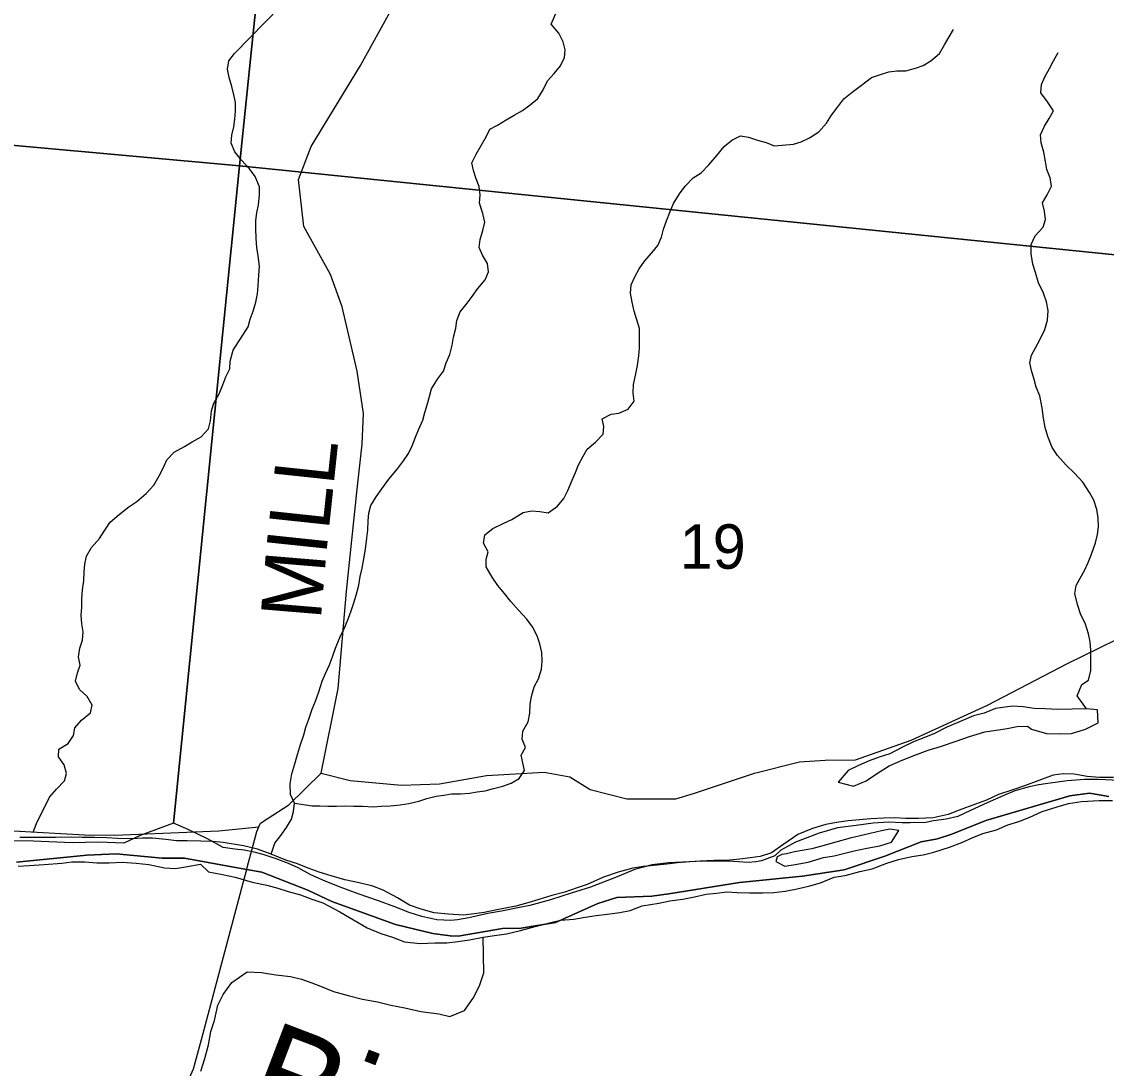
# Model space of a CAD drawing. Extents: x 1310247 to 1664935, y 284496 to 704931.
# Drawn here: x 1494175 to 1499571, y 499915 to 505125 of the extents above; entities that cross this region are included whole.
import ezdxf

# ---------------------------------------------------------------- set-up
doc = ezdxf.new("R2010")
doc.units = 0
for name, color, linetype in [('GM_X_Adjacent_County', 7, 'Continuous'), ('GM_X_City_Street', 7, 'Continuous'), ('GM_X_County', 7, 'Continuous'), ('GM_X_County_Road_Text', 7, 'Continuous'), ('GM_X_Minor_Lake_Text', 7, 'Continuous'), ('GM_X_Minor_River', 7, 'Continuous'), ('GM_X_Minor_River_Text', 7, 'Continuous'), ('GM_X_Township_Road', 7, 'Continuous'), ('GM_X_US_Location', 7, 'Continuous')]:
    doc.layers.add(name, color=color, linetype=linetype)

msp = doc.modelspace()

# ---------------------------------------------------------------- linework, layer by layer
at = {"layer": 'GM_X_Adjacent_County'}
for points in [[(1494149.2, 500941.8), (1494499.1, 500975.9), (1494646.2, 500982), (1494874.4, 500960.4), (1494986.2, 500960.6), (1495221, 500918), (1495294.9, 500904.4), (1495370.3, 500890.6), (1495598.3, 500801.7), (1495719, 500744.7), (1496035.3, 500631.5), (1496220.6, 500585.3), (1496307.2, 500574.5), (1496346.3, 500572.2), (1496568, 500610.4), (1496659.8, 500613), (1496830.9, 500640.1), (1497041.8, 500735.3), (1497136.8, 500765.4), (1497310.3, 500771), (1497394, 500782.7), (1497745.9, 500840.1), (1498059.1, 500871.5), (1498266.9, 500903.3), (1498469.5, 500970.7), (1498650, 501042.4), (1498730.9, 501057.4), (1498802.7, 501080.6), (1498971.7, 501148.6), (1499389.8, 501271.6), (1499486.8, 501284.1), (1499583.4, 501268.6)], [(1499583.4, 501268.6), (1499486.8, 501284.1), (1499389.8, 501271.6), (1498971.7, 501148.6), (1498802.7, 501080.6), (1498730.9, 501057.4), (1498650, 501042.4), (1498469.5, 500970.7), (1498266.9, 500903.3), (1498059.1, 500871.5), (1497745.9, 500840.1), (1497394, 500782.7), (1497310.3, 500771), (1497136.8, 500765.4), (1497041.8, 500735.3), (1496830.9, 500640.1), (1496659.8, 500613), (1496568, 500610.4), (1496346.3, 500572.2), (1496307.2, 500574.5), (1496220.6, 500585.3), (1496035.3, 500631.5), (1495719, 500744.7), (1495598.3, 500801.7), (1495370.3, 500890.6), (1495294.9, 500904.4), (1495221, 500918), (1494986.2, 500960.6), (1494874.4, 500960.4), (1494646.2, 500982), (1494499.1, 500975.9), (1494149.2, 500941.8)]]:
    msp.add_lwpolyline(points, dxfattribs=at)
at = {"layer": 'GM_X_City_Street'}
for points in [[(1499607.6, 501362.5), (1499537.4, 501362.2), (1499475.3, 501367.8), (1499411.3, 501379.4), (1499357.2, 501380.8), (1499306.8, 501374), (1499235.9, 501347.7), (1499164.9, 501321.5), (1499106.2, 501300.9), (1499035.4, 501278.6), (1498974.4, 501250), (1498919.7, 501229.4), (1498838.6, 501199.3), (1498783.9, 501178.6), (1498709.2, 501162.5), (1498636.8, 501158.2), (1498574.6, 501157.8), (1498518.4, 501161.2), (1498464.2, 501160.6), (1498399.9, 501156.2), (1498343.5, 501151.5), (1498287.2, 501147), (1498228.8, 501138.4), (1498176.3, 501127.7), (1498109.6, 501109.3), (1498036.6, 501079), (1497967.1, 501030.7), (1497905.7, 500988.1), (1497849, 500969.5), (1497798.7, 500962.7), (1497748.3, 500955.9), (1497681.9, 500949.6), (1497619.7, 500949.1), (1497551.4, 500946.8), (1497499.1, 500942.1), (1497438.7, 500937.6), (1497384.3, 500931), (1497319.9, 500924.6), (1497267.6, 500919.9)], [(1497683.9, 500793.2), (1497734, 500789.9), (1497796.2, 500788.4), (1497862.4, 500788.7), (1497916.7, 500789.4), (1497973, 500796), (1498033.6, 500808.5), (1498096.2, 500823), (1498148.8, 500837.7), (1498217.7, 500866), (1498272.2, 500874.7), (1498345, 500894.9), (1498405.5, 500907.4), (1498478.5, 500935.7), (1498537.2, 500954.3), (1498603.8, 500968.6), (1498660.2, 500977.2), (1498712.8, 500990), (1498791.7, 501016), (1498852.5, 501038.6), (1498903.3, 501061.4), (1498956.1, 501084.1), (1499024.8, 501102.4), (1499081.6, 501127.1), (1499136.3, 501143.8), (1499191, 501164.4), (1499252, 501193), (1499326.9, 501217.2), (1499383.5, 501233.8), (1499448, 501242.2), (1499536.4, 501248), (1499602.7, 501248.3)], [(1498538.9, 501098.5), (1498494.9, 501105.7), (1498452.5, 501096.7), (1498367.7, 501076.8), (1498297, 501060.5), (1498226.3, 501040.2), (1498161.5, 501021.8), (1498107, 501007.1), (1498020.3, 500993.2), (1497979.8, 500982.2), (1497957.7, 500978.8), (1497933.3, 500967.4), (1497926.7, 500943.5), (1497972.2, 500920.3), (1498022.6, 500929), (1498087.2, 500941.5), (1498164.1, 500963.6)], [(1498164.1, 500963.6), (1498216.5, 500972.3), (1498271, 500985), (1498317.5, 500997.8), (1498380, 501010.3), (1498444.6, 501022.7), (1498503.3, 501041.3), (1498538.9, 501098.5)], [(1497267.6, 500919.9), (1497215.2, 500911.1), (1497142.4, 500890.9), (1497069.5, 500866.7), (1496988.3, 500830.6), (1496933.6, 500811.9), (1496876.9, 500791.3), (1496812.2, 500774.9), (1496747.5, 500754.5), (1496692.8, 500737.8), (1496634.2, 500721.2), (1496581.8, 500712.5), (1496531.3, 500701.7), (1496476.8, 500691), (1496426.5, 500684.3), (1496374.1, 500677.6), (1496297.9, 500681.5), (1496227.9, 500689.3), (1496162.1, 500706.9), (1496104.4, 500726.4), (1496045.1, 500764), (1495973.8, 500801.8), (1495922.1, 500821.2), (1495854.3, 500838.9), (1495782.4, 500852.7), (1495714.7, 500872.5), (1495654.9, 500892), (1495601.3, 500911.4), (1495547.6, 500932.8), (1495489.8, 500950.2), (1495416.3, 500980.1), (1495348.8, 501005.9), (1495278.9, 501021.7), (1495177, 501038.2), (1495126.9, 501043.5), (1495066.7, 501045), (1494998.5, 501046.7), (1494946.3, 501048), (1494892.3, 501053.4), (1494826.2, 501061), (1494776, 501060.3), (1494723.8, 501057.6), (1494653.6, 501059.3), (1494599.4, 501062.7), (1494537.3, 501064.2), (1494477, 501063.7), (1494424.9, 501065), (1494344.5, 501063), (1494290.3, 501064.4), (1494236.1, 501063.7), (1494165.9, 501063.5)], [(1494158.2, 500921.3), (1494212.4, 500924), (1494286.9, 500930.2), (1494375.4, 500936), (1494425.7, 500942.7), (1494490, 500943.1), (1494550, 500937.6), (1494610.3, 500938.1), (1494674.6, 500940.5), (1494744.7, 500936.8), (1494808.8, 500929.2), (1494886.7, 500913.2), (1494940.8, 500909.8), (1494991.2, 500918.6), (1495065.8, 500930.8), (1495103.2, 500895)], [(1495103.2, 500895), (1495105, 500893.7), (1495174.9, 500879.9), (1495236.7, 500866.4), (1495322.4, 500842.2), (1495394.3, 500826.3), (1495450.1, 500810.9), (1495501.9, 500795.6), (1495561.7, 500778.1), (1495619.3, 500756.6), (1495673.1, 500739.2), (1495758.2, 500693), (1495825.4, 500653.2), (1495894.7, 500613.4), (1495962.2, 500585.6), (1496020, 500568.1), (1496079.6, 500544.6), (1496155.7, 500536.7), (1496232, 500538.8), (1496290.2, 500539.3), (1496344.6, 500546), (1496403, 500554.6), (1496471.6, 500566.9), (1496528, 500575.5), (1496586.5, 500584.1), (1496657.2, 500600.3), (1496729.9, 500620.6), (1496800.7, 500638.8), (1496855.2, 500651.5), (1496921.6, 500657.9), (1496978, 500666.5), (1497032.5, 500675.1), (1497088.8, 500681.8), (1497151.3, 500690.2), (1497201.8, 500701), (1497262.6, 500723.5), (1497345.2, 500737.5), (1497399.7, 500748.2), (1497464.2, 500756.6), (1497522.7, 500769.1), (1497581.2, 500781.7), (1497631.5, 500786.5), (1497683.9, 500793.2)]]:
    msp.add_lwpolyline(points, dxfattribs=at)
at = {"layer": 'GM_X_County'}
for points in [[(1490330.6, 510528.2), (1495825.8, 509911.6), (1495258.9, 504406.3), (1489787.4, 504902.9)], [(1495825.8, 509911.6), (1500914.6, 509372.6), (1500316.1, 503893.5), (1495258.9, 504406.3)]]:
    msp.add_lwpolyline(points, close=True, dxfattribs=at)
for points in [[(1489787.4, 504902.9), (1495258.9, 504406.3), (1494931.5, 501135.1), (1494764.4, 501074.2), (1494683.7, 501035.8), (1494559.9, 501040.1), (1494425.8, 501036.6), (1494234, 501046.2), (1494110.1, 501046.5)], [(1499666.4, 501346.2), (1499566.5, 501350.1), (1499530.6, 501352.8), (1499462.6, 501352.1), (1499376.5, 501345.7), (1499268.2, 501331.7), (1499236.2, 501326.3), (1499188, 501315.2), (1499115.6, 501296.6), (1499061.2, 501273.6), (1498978.5, 501237.1), (1498895.8, 501198.7), (1498833.3, 501167.9), (1498775, 501155), (1498710.9, 501146.2), (1498672.8, 501138.9), (1498594.7, 501136.4), (1498578.8, 501136.7), (1498554.8, 501137.1), (1498486.8, 501140.4), (1498410.8, 501135.8), (1498326.5, 501123.4), (1498234.3, 501111.2), (1498141.9, 501084.9), (1498025.1, 501041.1), (1497952.3, 501000.5), (1497921.8, 500973), (1497855.4, 500948.3), (1497827.3, 500942.8), (1497789.2, 500939.5), (1497741.3, 500942.4), (1497691.3, 500945.4), (1497531.4, 500944.4), (1497393.3, 500937), (1497311.1, 500928.5), (1497228.7, 500906.1), (1497138, 500867.8), (1497005.1, 500816.3), (1496908.5, 500786.1), (1496806, 500754), (1496703.5, 500725.9), (1496651.3, 500714.9), (1496562.9, 500696.6), (1496494.8, 500685.8), (1496400.4, 500663.6), (1496344.2, 500654.7), (1496310.2, 500651.3), (1496240.2, 500654.6), (1496166.5, 500670), (1496102.9, 500691.2), (1496031.5, 500718.5), (1495950, 500748.1), (1495848.8, 500784), (1495805.1, 500800.8), (1495765.4, 500815.5), (1495686, 500847), (1495614.6, 500878.3), (1495551.3, 500913.5), (1495503.6, 500934.4), (1495442.1, 500957.6), (1495376.5, 500978.8), (1495332.8, 500991.6), (1495282.9, 501000.5), (1495235, 501005.4), (1495177.2, 501014.5), (1495100.1, 501057.9), (1495054.5, 501078.8), (1495002.9, 501103.7), (1494931.5, 501135.1), (1495258.9, 504406.3), (1500316.1, 503893.5)]]:
    msp.add_lwpolyline(points, dxfattribs=at)
at = {"layer": 'GM_X_County_Road_Text'}
for points in [[(1495397, 501156.7), (1495503.9, 501226.7), (1495665.3, 501384.1), (1495749.5, 501805.5), (1495790.8, 502289.8), (1495844.5, 502797.9), (1495868.8, 503022), (1495875.7, 503174.2), (1495843.7, 503385.2), (1495769.5, 503705.3), (1495712.5, 503866.7), (1495578.6, 504105.7), (1495553, 504338.6), (1495616.3, 504503.8), (1495860.5, 504906.2), (1496175.9, 505478.4), (1496511.4, 506038.8), (1496867.7, 506782.3), (1497131.7, 507376.8), (1497219.9, 507662.5), (1497240.1, 507903.6)], [(1495665.3, 501384.1), (1495809, 501347.4), (1496065.2, 501324.7), (1496253.7, 501331.2), (1496487.1, 501373), (1496774.1, 501389.8), (1496902, 501365.5), (1497003, 501303.5), (1497186.6, 501256), (1497429.2, 501255.6), (1497517.9, 501282), (1497820.6, 501384.7), (1498044.2, 501440.8), (1498172.7, 501448.4), (1498323.1, 501449.7), (1498599.6, 501548.8), (1498979.8, 501722.3), (1499378.8, 501929.4), (1499702.6, 502089.8), (1500048.9, 502189.3), (1500050.6, 502189.8)], [(1495297.6, 500914.7), (1495345, 501093.3), (1495355.9, 501117.5), (1495363.8, 501135), (1495397, 501156.7)], [(1494015.9, 501103.5), (1494488.6, 501076.9), (1494638.9, 501076.1), (1495156.6, 501096.7), (1495355.9, 501117.5)], [(1494911.6, 498288.6), (1494908.1, 498463.5), (1494913.1, 498938.4), (1494899.1, 499046.9), (1494876.2, 499422.2), (1494874, 499520.4), (1494895.8, 499610.2), (1495029.9, 499912.4), (1495075.1, 500076), (1495284, 500863.2), (1495294.9, 500904.4), (1495297.6, 500914.7)]]:
    msp.add_lwpolyline(points, dxfattribs=at)
at = {"layer": 'GM_X_Minor_River'}
for points in [[(1499471.9, 501704.7), (1499329.3, 501700.2), (1499267.1, 501703.8), (1499213, 501705.1), (1499157, 501714.6), (1499104.9, 501717.9), (1499020.3, 501706), (1498963.5, 501683.3), (1498910.9, 501668.6), (1498829.8, 501634.5), (1498777, 501613.8), (1498716, 501581.2), (1498663.2, 501560.5), (1498612.5, 501539.7), (1498553.6, 501511.1), (1498494.6, 501480.5), (1498441.9, 501463.8), (1498391.3, 501445), (1498338.5, 501422.3), (1498287.7, 501397.5), (1498238, 501338.6), (1498313.7, 501318.7), (1498376.7, 501345.2), (1498427.7, 501380), (1498491, 501420.5), (1498556, 501448.9), (1498618.8, 501473.4), (1498685.7, 501497.8), (1498746.4, 501516.3), (1498823.4, 501542.5), (1498890.2, 501566.9), (1498967.1, 501589), (1499023.5, 501597.6), (1499077.9, 501606.3), (1499128.4, 501617), (1499178.6, 501617.8)], [(1499178.6, 501617.8), (1499198.3, 501603.3), (1499274, 501581.3), (1499344.2, 501579.6), (1499398.5, 501582.2), (1499467.3, 501602.5), (1499530.4, 501635.1), (1499528, 501699.3), (1499471.9, 501704.7)]]:
    msp.add_lwpolyline(points, dxfattribs=at)
at = {"layer": 'GM_X_Minor_River_Text'}
for points in [[(1495416.3, 500980.1), (1495435.2, 501035.8), (1495463.9, 501073.5), (1495492.7, 501113.1), (1495517.5, 501154.8), (1495528.1, 501192.7), (1495532.9, 501234.8), (1495513.5, 501277.2), (1495510.4, 501331.3), (1495519.3, 501381.3), (1495534.2, 501431.2), (1495547, 501477.1), (1495561.9, 501527), (1495578.7, 501574.9), (1495589.4, 501612.8), (1495604.1, 501652.7), (1495621, 501702.5), (1495637.7, 501742.3), (1495654.5, 501788.2), (1495669.5, 501842.1), (1495686.1, 501879.9), (1495706.9, 501923.7), (1495723.7, 501967.5), (1495736.4, 502005.4), (1495757.4, 502059.2), (1495782.3, 502111), (1495801.1, 502154.8), (1495813.8, 502192.7), (1495828.5, 502232.5), (1495839.2, 502270.4), (1495852, 502320.4), (1495858.8, 502362.4), (1495869.5, 502404.3), (1495878.3, 502450.3), (1495885.1, 502498.3), (1495892.1, 502554.3), (1495896.8, 502594.3), (1495899.5, 502640.4), (1495902.2, 502678.5), (1495912.9, 502716.4), (1495939.7, 502760), (1495966.4, 502799.7), (1496001.3, 502847.3), (1496044.3, 502898.7), (1496075.1, 502938.3), (1496099.8, 502976), (1496118.5, 503013.8), (1496135.2, 503055.7), (1496149.9, 503093.5), (1496170.8, 503141.3), (1496181.4, 503179.2), (1496192.1, 503217.2), (1496204.9, 503259.1), (1496213.5, 503297), (1496244.4, 503344.7), (1496273.2, 503384.3), (1496287.9, 503426.2), (1496304.7, 503468), (1496317.5, 503513.9), (1496324.2, 503553.9), (1496335, 503599.8), (1496339.6, 503637.9), (1496356.4, 503679.7), (1496387.1, 503717.3), (1496415.8, 503757), (1496444.6, 503796.6), (1496481.4, 503840.1), (1496498.2, 503879.9), (1496492.8, 503920.1), (1496467.5, 503962.6), (1496452.1, 504001), (1496456.7, 504041), (1496469.5, 504084.9), (1496480.2, 504126.8), (1496468.9, 504169.1), (1496453.7, 504221.5), (1496456.5, 504263.5), (1496451.1, 504303.7), (1496435.7, 504342.1), (1496422.4, 504384.4), (1496415, 504422.6), (1496435.8, 504464.4), (1496460.6, 504508.1), (1496485.4, 504551.8), (1496504.1, 504589.6), (1496542.5, 504609), (1496585.1, 504636.4), (1496625.6, 504659.8), (1496666.1, 504683.2), (1496704.7, 504710.7), (1496743.4, 504742.2), (1496770.2, 504785.8), (1496791, 504829.6), (1496823.7, 504867.2), (1496856.4, 504904.8), (1496875.2, 504946.6), (1496879.8, 504984.6), (1496868.5, 505024.9), (1496847.1, 505067.3), (1496809.8, 505112), (1496894.5, 505308.4)], [(1494232.5, 501091), (1494249.2, 501132.8), (1494270, 501178.6), (1494292.8, 501220.4), (1494313.6, 501264.1), (1494348.4, 501303.7), (1494389.2, 501345.1), (1494397.9, 501383.1), (1494386.5, 501425.4), (1494359.1, 501465.9), (1494359.8, 501504), (1494406.4, 501531.3), (1494433.1, 501571), (1494439.8, 501609), (1494472.5, 501648.6), (1494517.3, 501684), (1494525.9, 501721.9), (1494500.6, 501766.4), (1494463.1, 501801.1), (1494443.7, 501841.5), (1494452.4, 501883.5), (1494467.1, 501921.3), (1494457.8, 501963.6), (1494464.5, 502005.6), (1494477.2, 502045.5), (1494481.9, 502087.5), (1494474.6, 502127.7), (1494471.3, 502169.9), (1494473.9, 502209.9), (1494474.7, 502252), (1494477.4, 502296.1), (1494484.2, 502342.1), (1494486.9, 502386.2), (1494489.6, 502424.2), (1494498.3, 502464.2), (1494523.1, 502507.9), (1494561.9, 502551.4), (1494588.7, 502593.1), (1494615.5, 502632.8), (1494660.3, 502672.1), (1494709, 502709.5), (1494747.6, 502736.9), (1494794.4, 502776.3), (1494833.2, 502817.8), (1494860.1, 502863.4), (1494880.9, 502905.2), (1494897.5, 502943), (1494934.3, 502982.6), (1494984.9, 503009.8), (1495023.4, 503033.3), (1495068, 503058.6), (1495104.8, 503098.1), (1495115.5, 503138.1), (1495120.3, 503188.1), (1495131, 503226), (1495157.8, 503271.7), (1495176.7, 503317.5), (1495191.4, 503357.4), (1495210.1, 503397.2), (1495212.8, 503435.2), (1495227.7, 503489.1), (1495254.5, 503530.8), (1495279.2, 503568.5), (1495301.9, 503606.3), (1495312.6, 503644.2), (1495327.3, 503684), (1495340.1, 503728), (1495348.8, 503769.9), (1495351.5, 503810), (1495354.4, 503862.1), (1495359.1, 503908.1), (1495352, 503958.3), (1495344.6, 504000.5), (1495341.4, 504044.7), (1495340.2, 504096.8), (1495340.9, 504134.9), (1495345.5, 504173), (1495354.2, 504212.9), (1495359, 504261), (1495357.7, 504303.1), (1495336.5, 504353.5), (1495309.1, 504392.1), (1495269.7, 504434.8), (1495236.3, 504477.4), (1495216.9, 504519.8), (1495221.6, 504559.9), (1495230.4, 504601.8), (1495235, 504639.8), (1495239.7, 504679.9), (1495238.4, 504722), (1495231, 504760.2), (1495221.7, 504802.5), (1495208.4, 504846.8), (1495199.1, 504889), (1495205.8, 504929), (1495234.5, 504966.7), (1495539.3, 505280)], [(1497418.7, 504220.1), (1497447.6, 504267.8), (1497476.3, 504305.4), (1497515.1, 504346.9), (1497555.7, 504372.3), (1497594.4, 504411.8), (1497633.4, 504459.3), (1497670.2, 504502.8), (1497708.8, 504534.3), (1497751.3, 504555.7), (1497791.3, 504549), (1497835.2, 504534.3), (1497879.2, 504523.6), (1497919, 504506.9), (1497959.2, 504510.3), (1498015.5, 504515.4), (1498053.8, 504526.8), (1498094.2, 504546.2), (1498140.9, 504575.5), (1498179.7, 504619), (1498204.5, 504658.7), (1498235.2, 504700.3), (1498266, 504739.9), (1498306.7, 504773.4), (1498353.4, 504808.7), (1498402.2, 504846), (1498448.6, 504861.3), (1498488.9, 504874.7), (1498529.2, 504880.1), (1498573.3, 504879.4), (1498621.7, 504892.7), (1498660, 504906.1), (1498698.5, 504929.5), (1498741.3, 504966.9), (1498766, 505008.6), (1498788.8, 505048.4), (1498811.5, 505086.1)], [(1499471.9, 501704.7), (1499425.8, 501768.2), (1499449, 501825.7), (1499483.3, 501847.5), (1499494.1, 501895.4), (1499494.8, 501939.5), (1499493.8, 501995.7), (1499490.5, 502037.8), (1499483.1, 502078), (1499465.9, 502130.5), (1499444.6, 502172.9), (1499427.4, 502223.3), (1499414.3, 502277.6), (1499420.9, 502317.6), (1499441.6, 502355.4), (1499462.3, 502393.1), (1499481.1, 502433), (1499497.8, 502474.8), (1499516.8, 502530.6), (1499527.5, 502572.6), (1499532.2, 502610.6), (1499530.9, 502654.7), (1499523.6, 502696.9), (1499508.3, 502743.3), (1499486.9, 502781.7), (1499453.7, 502832.4), (1499412.3, 502877.1), (1499370.9, 502917.9), (1499327.5, 502964.7), (1499302.1, 503005.2), (1499281, 503059.7), (1499267.7, 503104), (1499258.4, 503150.3), (1499251.3, 503202.5), (1499240.2, 503262.8), (1499222.9, 503305.2), (1499211.5, 503343.5), (1499198.2, 503387.8), (1499190.8, 503426), (1499199.5, 503464), (1499218.2, 503501.8), (1499240.9, 503541.5), (1499265.9, 503593.2), (1499278.7, 503639.1), (1499281.5, 503687.2), (1499274.2, 503729.4), (1499258.9, 503773.8), (1499233.6, 503824.3), (1499218.5, 503876.7), (1499205.1, 503917), (1499197.9, 503969.2), (1499196.7, 504015.4), (1499217.5, 504059.1), (1499256.4, 504102.6), (1499269, 504140.5), (1499263.7, 504180.7), (1499254.4, 504223), (1499277.1, 504262.7), (1499297.9, 504306.5), (1499292.6, 504346.7), (1499275.2, 504389), (1499267.9, 504429.2), (1499260.6, 504475.5), (1499247.4, 504521.8), (1499244, 504562), (1499262.8, 504603.8), (1499287.5, 504643.5), (1499308.2, 504681.2), (1499278.9, 504725.8), (1499245.5, 504770.5), (1499248.2, 504812.5), (1499264.9, 504850.3), (1499287.7, 504892.1), (1499308.4, 504929.8), (1499331.2, 504971.6)], [(1495532.9, 501234.8), (1495620.9, 501221.3), (1495659, 501220.7), (1495699.1, 501220.1), (1495741.2, 501219.4), (1495779.4, 501220.8), (1495827.5, 501220), (1495871.6, 501219.3), (1495925.8, 501216.5), (1495963.9, 501219.9), (1496008.1, 501221.2), (1496058.3, 501226.4), (1496100.6, 501233.7), (1496150.9, 501245), (1496191.3, 501258.4), (1496237.6, 501269.7), (1496275.8, 501275.1), (1496314, 501280.5), (1496358.2, 501281.8), (1496402.4, 501285.1), (1496440.6, 501290.5), (1496480.8, 501295.9), (1496523.1, 501307.2), (1496569.5, 501318.5), (1496609.8, 501333.9), (1496650.4, 501357.3), (1496677.1, 501397), (1496667.7, 501435.2), (1496660.3, 501473.5), (1496681, 501511.2), (1496665.7, 501553.5), (1496668.4, 501593.6), (1496695.2, 501639.3), (1496704, 501683.3), (1496704.7, 501727.4), (1496711.4, 501765.3), (1496724.2, 501813.3), (1496747, 501853), (1496761.8, 501900.9), (1496764.5, 501941), (1496763.2, 501985.1), (1496753.9, 502027.3), (1496740.5, 502067.6), (1496717.2, 502112.1), (1496687.8, 502150.7), (1496646.4, 502195.4), (1496609, 502238.1), (1496577.6, 502278.7), (1496544.1, 502317.4), (1496516.7, 502359.9), (1496485.5, 502410.5), (1496486.1, 502448.6), (1496496.8, 502486.5), (1496473.4, 502529), (1496480.2, 502571), (1496518.8, 502602.5), (1496573.4, 502627.7), (1496613.9, 502647.1), (1496670.6, 502682.3), (1496710.9, 502689.6), (1496752.9, 502687), (1496795, 502680.3), (1496841.7, 502713.6), (1496872.4, 502751.2), (1496893.1, 502791), (1496914.1, 502842.8), (1496930.7, 502880.6), (1496945.4, 502918.5), (1496966.2, 502958.2), (1496988.9, 502996), (1497029.6, 503031.4), (1497068.4, 503070.9), (1497071, 503108.9), (1497063.6, 503147.2), (1497108.2, 503170.5), (1497146.3, 503175.9), (1497192.8, 503195.2), (1497221.6, 503234.9), (1497218.2, 503275), (1497219, 503319.1), (1497229.9, 503371.1), (1497238.6, 503413), (1497245.4, 503461), (1497248.1, 503501.1), (1497248.9, 503547.2), (1497249.7, 503597.3), (1497234.5, 503645.7), (1497223.1, 503683.9), (1497211.8, 503728.2), (1497204.5, 503772.5), (1497207.2, 503814.5), (1497226, 503854.3), (1497246.7, 503894.1), (1497273.4, 503931.8), (1497310.2, 503973.3), (1497340.9, 504010.9), (1497357.7, 504052.7), (1497368.4, 504092.6), (1497383.1, 504132.5), (1497402, 504180.3), (1497418.7, 504220.1)], [(1495618.6, 500339.6), (1495670.3, 500320.3), (1495725.9, 500296.8), (1495799.7, 500277), (1495871.5, 500259.1), (1495945.4, 500245.3), (1496011.2, 500229.6), (1496081.1, 500215.8), (1496161, 500197.8), (1496251, 500185.5), (1496304.8, 500172.1), (1496377.9, 500202.4), (1496421.6, 500263.4), (1496453.3, 500324.8), (1496475.1, 500390.4), (1496471.6, 500566.9)], [(1495067.3, 499900.3), (1495087, 499964), (1495104.8, 500031.7), (1495116.5, 500097.6), (1495134, 500153.3), (1495152, 500229), (1495177.5, 500282.5), (1495221.2, 500341.5), (1495296.9, 500395.8), (1495369, 500392), (1495439, 500380.2), (1495513.1, 500372.3), (1495566.9, 500359), (1495618.6, 500339.6)]]:
    msp.add_lwpolyline(points, dxfattribs=at)

# ---------------------------------------------------------------- texts
at = {"layer": 'GM_X_Minor_Lake_Text'}
msp.add_text('Bigfoot', height=499.97, rotation=339.1168, dxfattribs=at).set_placement((1495256, 499691))
at = {"layer": 'GM_X_Township_Road'}
for s, rotation, p in [('L', 83.8939, (1495726.5, 502810.3)), ('L', 83.8941, (1495702.7, 502587.2)), ('I', 83.9787, (1495689.8, 502464.8)), ('M', 85.2481, (1495663, 502142.1))]:
    msp.add_text(s, height=300, rotation=rotation, dxfattribs=at).set_placement(p)
at = {"layer": 'GM_X_US_Location'}
msp.add_text('19', height=221, rotation=0, dxfattribs=at).set_placement((1497448.6, 502401.7))

doc.saveas('drawing.dxf')
